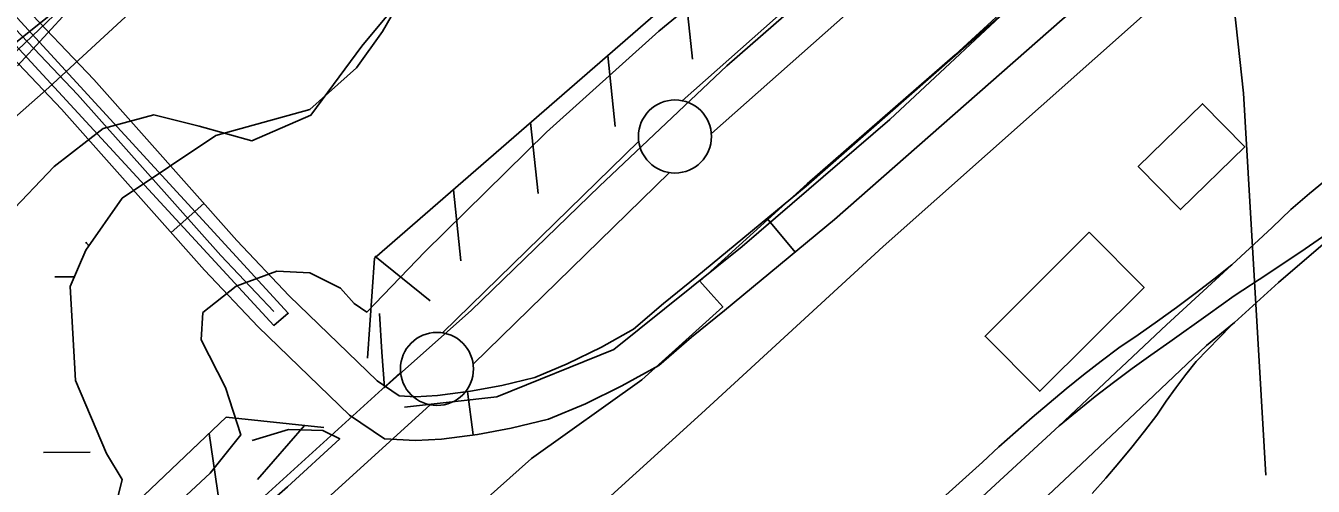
# Model space of a CAD drawing. Extents: x 3598634 to 3636690, y 517270 to 542944.
# Drawn here: x 3604442 to 3605324, y 524647 to 524962 of the extents above; entities that cross this region are included whole.
import ezdxf

# ---------------------------------------------------------------- set-up
doc = ezdxf.new("R2010")
doc.units = 0
for name, color, linetype in [('V-BLDG-OTLN', 7, 'Continuous'), ('V-CHAN-DOCK', 7, 'Continuous'), ('V-FLOD-BASE', 7, 'Continuous'), ('V-LEVE-TOET', 7, 'Continuous'), ('V-RAIL-TRAK', 7, 'Continuous'), ('V-ROAD-CNTR', 7, 'Continuous'), ('V-RRAP-FSHR', 7, 'Continuous'), ('V-SITE-VEGE', 7, 'Continuous'), ('V-SURV-LINE', 7, 'Continuous'), ('V-TOPO-DPTH', 7, 'Continuous'), ('V-TOPO-MINR', 7, 'Continuous'), ('V-WETL-SWMP', 7, 'Continuous')]:
    doc.layers.add(name, color=color, linetype=linetype)

msp = doc.modelspace()

# ---------------------------------------------------------------- linework, layer by layer
at = {"layer": 'V-BLDG-OTLN'}
for points in [[(3605276.77, 524879.33), (3605232.8, 524836.39), (3605203.96, 524865.92), (3605247.93, 524908.86)], [(3605170.39, 524820.83), (3605207.89, 524783.18), (3605136.53, 524712.1), (3605099.03, 524749.76)]]:
    msp.add_lwpolyline(points, close=True, dxfattribs=at)
at = {"layer": 'V-CHAN-DOCK'}
for points in [[(3604612.18, 524766.74), (3604575.89, 524805), (3604477.91, 524915.21), (3604426.65, 524968.96), (3604413.49, 524983.54), (3604363.59, 525037.28), (3604288.28, 525116.98), (3604276.04, 525135.19), (3604271.98, 525147.02), (3604271.1, 525162.94), (3604280.68, 525180.65), (3604298.44, 525195.61), (3604316.2, 525211.04)], [(3604111.97, 524841.12), (3604135.77, 524814.57), (3604245.65, 524794.02), (3604414.62, 524952.55), (3604432.69, 524951.76), (3604612.25, 524757.15), (3604622.05, 524765.41), (3604418.45, 524987.18), (3604370.37, 525039.97), (3604351.69, 525060.64)]]:
    msp.add_lwpolyline(points, dxfattribs=at)
at = {"layer": 'V-FLOD-BASE'}
for points in [[(3605236.09, 525211.7), (3605144.34, 525127.79), (3605034.14, 525032.4), (3604922.21, 524934.71), (3604835.08, 524852.52), (3604747.36, 524767.45), (3604687.93, 524714.58), (3604686.25, 524738.77), (3604684.58, 524765.27)], [(3604597.43, 524678.47), (3604622.21, 524685.91), (3604645.83, 524685.29), (3604657.34, 524679.51), (3604621.56, 524646.74), (3604531.55, 524568.02), (3604423.64, 524466.29), (3604316.32, 524368.59), (3604187.07, 524251.35), (3604076.85, 524143.86), (3603970.68, 524046.73), (3603854.7, 523940.99), (3603732.95, 523828.34), (3603622.15, 523720.28), (3603504.99, 523601.86), (3603374.56, 523471.38), (3603267.8, 523366.76), (3603162.19, 523263.3), (3603049.08, 523148.33), (3602945.77, 523043.13), (3602849.26, 522944.8)]]:
    msp.add_lwpolyline(points, dxfattribs=at)
at = {"layer": 'V-LEVE-TOET'}
for points in [[(3605236.83, 525269.9), (3605163.44, 525206.09), (3605093.53, 525139.94), (3605011.99, 525069.74), (3604943.27, 525014.06), (3604875.71, 524958.38), (3604798.82, 524889.34), (3604715.5, 524807.52), (3604675.88, 524766.31), (3604667.17, 524772.14), (3604657.89, 524782.63), (3604636.98, 524793.13), (3604614.31, 524794.34), (3604586.37, 524783.93), (3604563.66, 524765.95), (3604562.46, 524747.35), (3604579.26, 524714.75), (3604589.66, 524682.17), (3604568.68, 524656.05), (3604497.02, 524589.32), (3604385.17, 524482.56)], [(3604362.07, 524268.62), (3604473.93, 524376.55), (3604587.51, 524478.08), (3604691.21, 524579.05), (3604788.49, 524666.08), (3604864.18, 524720), (3604919.52, 524769.9), (3604911.34, 524779.03), (3604903.86, 524787.37), (3604977.25, 524854.09), (3605078.6, 524942.27), (3605186.95, 525042.07), (3605263.84, 525108.2)]]:
    msp.add_lwpolyline(points, dxfattribs=at)
at = {"layer": 'V-RAIL-TRAK'}
msp.add_line((3605250.52, 524743.45), (3605269.79, 524759.24), dxfattribs=at)
for points in [[(3605268.07, 524798.65), (3605295.47, 524824.18), (3605308.33, 524836.39), (3605321.19, 524847.48), (3605335.17, 524859.13)], [(3605225.52, 524745.82), (3605251.78, 524764.67), (3605269.66, 524777.42), (3605292.56, 524792.37), (3605318.26, 524809.55), (3605338.93, 524823.96), (3605359.6, 524838.92), (3605379.33, 524851.44)], [(3605340.09, 524820.88), (3605299.84, 524786.49), (3605269.79, 524759.24), (3605267.41, 524757.08), (3605243.52, 524732.41)], [(3605037.91, 524610.17), (3605097.38, 524663.6), (3605108.54, 524673.95), (3605119.84, 524684.15), (3605131.29, 524694.18), (3605142.88, 524704.04), (3605154.62, 524713.74), (3605166.48, 524723.27), (3605178.49, 524732.63), (3605190.62, 524741.82), (3605203.9, 524750.78), (3605217.04, 524759.94), (3605230.03, 524769.31), (3605242.86, 524778.89), (3605255.55, 524788.67), (3605268.07, 524798.65)], [(3605149.81, 524688.41), (3605223.22, 524757.46), (3605268.07, 524798.65)], [(3604622.01, 524185.33), (3604673.34, 524234.6), (3604701.82, 524261.79), (3604724.8, 524283.73), (3604776.39, 524332.71), (3604786.8, 524343.53), (3604797.35, 524354.2), (3604808.06, 524364.71), (3604818.92, 524375.08), (3604863.74, 524418.25), (3604908.4, 524461.57), (3604952.92, 524505.06), (3605001.92, 524551.13), (3605051.08, 524597.04), (3605100.37, 524642.8), (3605149.81, 524688.41), (3605162.02, 524698.51), (3605174.4, 524708.4), (3605186.94, 524718.08), (3605199.64, 524727.54), (3605212.5, 524736.79), (3605225.52, 524745.82)], [(3605115.95, 524616.37), (3605160.95, 524658.58), (3605205.8, 524700.94), (3605250.52, 524743.45)], [(3605172.47, 524642.05), (3605181.68, 524652.5), (3605190.7, 524663.11), (3605199.55, 524673.87), (3605208.22, 524684.78), (3605216.7, 524695.83), (3605223.11, 524705.19), (3605229.72, 524714.41), (3605236.52, 524723.48), (3605243.52, 524732.41)]]:
    msp.add_lwpolyline(points, dxfattribs=at)
at = {"layer": 'V-ROAD-CNTR'}
for p, q in [((3604541.89, 524820.66), (3604564.32, 524840.6)), ((3604969.02, 524807.21), (3604949.92, 524830.35)), ((3604748.72, 524682.15), (3604744.78, 524711.89))]:
    msp.add_line(p, q, dxfattribs=at)
for points in [[(3602956.22, 522834.39), (3603182.32, 523065.17), (3603319.9, 523214.56), (3603457.89, 523346.74), (3603601.88, 523495.1), (3603693.83, 523582.54), (3603771.08, 523651.54), (3603920.96, 523786.37), (3604090.97, 523940.35), (3604255.59, 524093.16), (3604395.78, 524222.28), (3604494.33, 524318.44), (3604613.73, 524423.82), (3604748.39, 524554.7), (3604904.93, 524696.89), (3605029.32, 524811.15), (3605245.7, 525003.32), (3605351.36, 525097.8), (3605421.22, 525164.84)], [(3605258.77, 525004.51), (3605242.72, 525018.73), (3605215.93, 525037.62), (3605197.82, 525038.48), (3605183.17, 525031.54), (3605132.38, 524989.38), (3604976.64, 524852.41), (3604901.87, 524790.67), (3604878.86, 524772.24), (3604858.41, 524754.48), (3604836.46, 524742.3), (3604813.08, 524730.88), (3604790.91, 524721.55), (3604768.4, 524716.08), (3604746.9, 524712.17), (3604724.19, 524709.16), (3604709.26, 524708.36), (3604697.96, 524709.03), (3604682.93, 524719.21), (3604622.84, 524777.3), (3604586.94, 524815.15), (3604488.95, 524925.38), (3604437.64, 524979.16)], [(3604701.74, 524701.12), (3604764.88, 524708.17), (3604844.89, 524740.57), (3604932.72, 524811.02), (3605033.77, 524898.01), (3605133.59, 524991.29), (3605183.74, 525026.71), (3605213.82, 525028.24), (3605269.61, 524974.59), (3605275.98, 524915.95), (3605291.26, 524654.55)], [(3605238.88, 524982.05), (3605224.07, 524995.17), (3605205.78, 525008.07), (3605203.89, 525008.16), (3605199.43, 525006.05), (3605151.87, 524966.57), (3604996.1, 524829.58), (3604920.8, 524767.39), (3604898.08, 524749.2), (3604875.72, 524729.77), (3604850.33, 524715.68), (3604825.48, 524703.55), (3604800.33, 524692.97), (3604774.63, 524686.72), (3604751.56, 524682.53), (3604726.97, 524679.27), (3604709.18, 524678.32), (3604687.96, 524679.57), (3604663.95, 524695.83), (3604601.52, 524756.18), (3604564.84, 524794.85), (3604466.87, 524905.05), (3604424.62, 524949.36)]]:
    msp.add_lwpolyline(points, dxfattribs=at)
at = {"layer": 'V-RRAP-FSHR'}
for p, q in [((3604893.62, 524987.8), (3604898.73, 524939.23)), ((3604840.8, 524941.86), (3604845.91, 524893.3)), ((3604787.97, 524895.93), (3604793.09, 524847.37)), ((3604735.15, 524850), (3604740.27, 524801.43)), ((3604681.26, 524804.59), (3604719.24, 524773.9)), ((3604567.89, 524683.11), (3604575.13, 524634.82)), ((3604633.15, 524688.6), (3604601.1, 524651.76))]:
    msp.add_line(p, q, dxfattribs=at)
for points in [[(3604676.45, 524734.76), (3604681.15, 524803.04), (3604892.73, 524987.02), (3605101.22, 525173.8), (3605237.37, 525293.19), (3605289.78, 525333.04), (3605336.25, 525382.79), (3605375.17, 525433.75), (3605455.96, 525580.5)], [(3604676.45, 524734.76), (3604681.15, 524803.04), (3604892.73, 524987.02), (3605050.47, 525128.34)], [(3602908.1, 523078.83), (3602908.4, 523082.13), (3603162.16, 523342.19), (3603427.72, 523606.71), (3603682.09, 523863.62), (3603839.07, 523997.22), (3604065.88, 524207.15), (3604354.36, 524480.31), (3604579.62, 524694.25), (3604646.42, 524687.2)], [(3604499.66, 524618.31), (3604579.62, 524694.25), (3604646.42, 524687.2)]]:
    msp.add_lwpolyline(points, dxfattribs=at)
at = {"layer": 'V-SITE-VEGE'}
msp.add_lwpolyline([(3604436.72, 524934.87), (3604472.81, 524973.98), (3604506.39, 525011.83), (3604533, 525045.91), (3604556.44, 525078.09), (3604586.82, 525098.88), (3604623.49, 525105.76), (3604668.4, 525130.95), (3604696.2, 525125.21), (3604722.71, 525111.25), (3604739.72, 525082.15), (3604751.04, 525053.06), (3604733.89, 525009.49), (3604699.7, 524981.11), (3604672.46, 524948.31), (3604637.61, 524900.98), (3604597.13, 524883.36), (3604561.13, 524893.55), (3604530.18, 524901.19), (3604495.4, 524891.78), (3604461.86, 524865.94), (3604430.19, 524832.51)], dxfattribs=at)
at = {"layer": 'V-SURV-LINE'}
for points in [[(3604891.8, 524910.88), (3605296.91, 525269.75)], [(3605316.81, 525247.31), (3604911.71, 524888.44)], [(3604727.69, 524752.06), (3604862.03, 524883.19)], [(3604882.98, 524861.72), (3604748.64, 524730.58)], [(3604575.85, 524613.1), (3604698.99, 524725.02)], [(3604719.17, 524702.83), (3604596.03, 524590.9)]]:
    msp.add_lwpolyline(points, dxfattribs=at)
for centre in [(3604886.8, 524886.41), (3604723.87, 524727.37)]:
    msp.add_circle(centre, 25, dxfattribs=at)
at = {"layer": 'V-TOPO-DPTH'}
msp.add_lwpolyline([(3605682.63, 526170.56), (3605002.53, 525445.11), (3604977.34, 525418.65), (3604951.88, 525392.46), (3604926.03, 525366.67), (3604899.9, 525341.14), (3604580.03, 525033.4), (3604519.46, 524976.27), (3604458.15, 524919.95), (3604395.74, 524864.87)], dxfattribs=at)
at = {"layer": 'V-TOPO-MINR'}
for points in [[(3604395.74, 524864.87), (3604458.15, 524919.95), (3604519.46, 524976.27), (3604580.03, 525033.4), (3604899.9, 525341.14), (3604926.03, 525366.67), (3604951.88, 525392.46), (3604977.34, 525418.65), (3605002.53, 525445.11), (3605682.63, 526170.56)], [(3604415.59, 524934.81), (3604498.78, 525001.53), (3604580.6, 525069.86), (3604660.33, 525140.6), (3604738.67, 525212.96), (3604899.84, 525366.33), (3604919.65, 525385.52), (3604939.23, 525404.93), (3604958.48, 525424.67), (3604977.49, 525444.64), (3605384.64, 525879.69)]]:
    msp.add_lwpolyline(points, dxfattribs=at)
at = {"layer": 'V-WETL-SWMP'}
for p, q in [((3604462.34, 524790.3), (3604475.71, 524790.42)), ((3604454.62, 524670.15), (3604486.62, 524670.45))]:
    msp.add_line(p, q, dxfattribs=at)
for points in [[(3604166.21, 524687.4), (3604561.94, 525065.31)], [(3604700.98, 524983.31), (3604686.72, 524958.35), (3604668.89, 524933.4), (3604636.81, 524904.88), (3604572.63, 524887.05), (3604508.46, 524844.27), (3604483.5, 524808.62), (3604472.81, 524783.66), (3604476.37, 524719.49), (3604497.77, 524669.58), (3604508.46, 524651.75), (3604501.33, 524623.23)]]:
    msp.add_lwpolyline(points, dxfattribs=at)
msp.add_arc((3604457.1, 524790.72), 35.25, 36.18108, 41.30519, dxfattribs=at)

doc.saveas('drawing.dxf')
